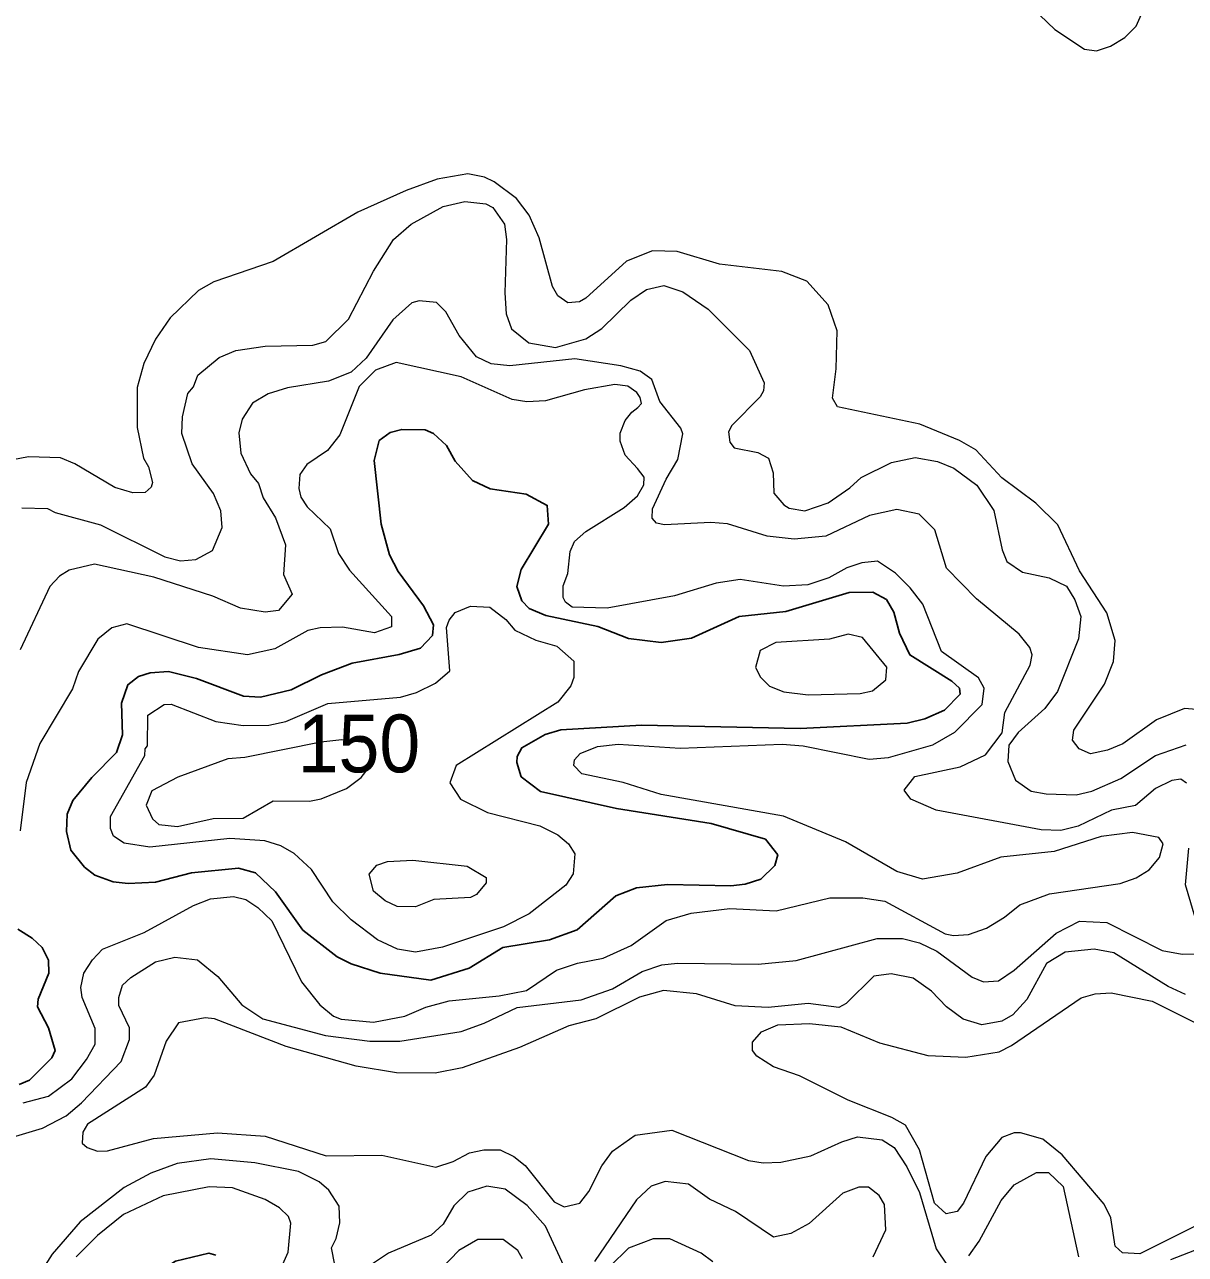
# Model space of a CAD drawing. Extents: x 673.6 to 698.9, y 7012 to 7040.1.
# Drawn here: x 690.225 to 691.831, y 7020.215 to 7021.918 of the extents above; entities that cross this region are included whole.
import ezdxf

# ---------------------------------------------------------------- set-up
doc = ezdxf.new("R2010")
doc.units = 0
doc.header["$LTSCALE"] = 0.032
doc.layers.add('1', color=7, linetype='Continuous', lineweight=25)
doc.layers.add('2', color=7, linetype='Continuous', lineweight=13)
doc.layers.add('21', color=7, linetype='Continuous')

msp = doc.modelspace()

# ---------------------------------------------------------------- linework, layer by layer
at = {"layer": '1'}
for points in [[(690.7871, 7020.5946), (690.7167, 7020.6042), (690.6765, 7020.6174), (690.6575, 7020.6271), (690.6096, 7020.6641), (690.572, 7020.7171), (690.5445, 7020.7435), (690.5207, 7020.75), (690.4558, 7020.7435), (690.4059, 7020.7303), (690.3679, 7020.7287), (690.3473, 7020.7311), (690.3218, 7020.7403), (690.3077, 7020.7514), (690.2887, 7020.7747), (690.2829, 7020.8005), (690.2838, 7020.8244), (690.2917, 7020.8433), (690.3179, 7020.8755), (690.3519, 7020.9098), (690.36, 7020.9345), (690.3589, 7020.9785), (690.3678, 7021.0038), (690.3823, 7021.0154), (690.3983, 7021.0204), (690.424, 7021.022), (690.4628, 7021.0124), (690.5276, 7020.988), (690.5511, 7020.9867), (690.5938, 7020.9967), (690.6357, 7021.0173), (690.6781, 7021.0335), (690.7429, 7021.0455), (690.7724, 7021.0545), (690.7891, 7021.0721), (690.7905, 7021.0869), (690.7769, 7021.1129), (690.7417, 7021.1607), (690.7299, 7021.1839), (690.7184, 7021.2263), (690.7086, 7021.3141), (690.7156, 7021.3419), (690.7306, 7021.3531), (690.7467, 7021.3573), (690.779, 7021.357), (690.7907, 7021.3515), (690.8087, 7021.3351), (690.8205, 7021.3135), (690.8445, 7021.2865), (690.8691, 7021.2751), (690.9188, 7021.2677), (690.9481, 7021.2522), (690.9498, 7021.2263), (690.9119, 7021.1634), (690.9059, 7021.1399), (690.913, 7021.1201), (690.923, 7021.1092), (690.9461, 7021.0998), (691.0179, 7021.0843), (691.0606, 7021.068), (691.1055, 7021.0623), (691.1477, 7021.0682), (691.2138, 7021.0984), (691.2784, 7021.105), (691.3659, 7021.1313), (691.3988, 7021.1322), (691.4176, 7021.1217), (691.4275, 7021.1041), (691.4356, 7021.0754), (691.4498, 7021.0451), (691.5081, 7021.0086), (691.5186, 7020.999), (691.5194, 7020.9908), (691.4976, 7020.9688), (691.4704, 7020.9566), (691.446, 7020.9505), (691.298, 7020.9432), (691.0783, 7020.948), (690.9666, 7020.9415), (690.9452, 7020.9349), (690.913, 7020.9165), (690.9066, 7020.9045), (690.9058, 7020.8962), (690.9118, 7020.8763), (690.9386, 7020.8561), (691.0438, 7020.8325), (691.1748, 7020.8117), (691.25, 7020.7902), (691.267, 7020.7684), (691.2632, 7020.7537), (691.2434, 7020.7345), (691.222, 7020.7277), (691.2019, 7020.7254), (691.1144, 7020.727), (691.0714, 7020.7228)], [(691.0714, 7020.7228), (691.0431, 7020.7116), (690.9895, 7020.6643), (690.9513, 7020.6506), (690.8864, 7020.64)], [(690.2154, 7020.6653), (690.2351, 7020.653), (690.2491, 7020.6399), (690.2579, 7020.6222), (690.2581, 7020.6042), (690.2434, 7020.5684), (690.2426, 7020.5578), (690.2577, 7020.5288), (690.267, 7020.4974), (690.2623, 7020.487), (690.2313, 7020.4561), (690.2171, 7020.4501)], [(690.8864, 7020.64), (690.84, 7020.6112), (690.7871, 7020.5946)], [(690.2594, 7020.0207), (690.3431, 7020.1331), (690.3976, 7020.1821), (690.4337, 7020.2058), (690.4796, 7020.2166), (690.4893, 7020.214)]]:
    msp.add_lwpolyline(points, dxfattribs=at)
at = {"layer": '2'}
for points in [[(691.6295, 7021.9311), (691.6505, 7021.9109), (691.6916, 7021.884), (691.7083, 7021.8816), (691.7274, 7021.8879), (691.7475, 7021.9002), (691.7629, 7021.9158), (691.7704, 7021.9324)], [(691.1863, 7021.5863), (691.1276, 7021.6038), (691.0939, 7021.6047), (691.0577, 7021.5905), (691.0016, 7021.5391), (690.9925, 7021.5339), (690.9766, 7021.5324), (690.9629, 7021.5425), (690.9551, 7021.5554), (690.9369, 7021.6227), (690.9229, 7021.6539), (690.9054, 7021.6772), (690.8747, 7021.7001), (690.861, 7021.7066), (690.838, 7021.7114), (690.7956, 7021.704), (690.753, 7021.6884), (690.6859, 7021.6582), (690.5688, 7021.5899), (690.4866, 7021.5619), (690.4652, 7021.5496), (690.426, 7021.512), (690.4057, 7021.4821), (690.3897, 7021.4485), (690.3806, 7021.4153), (690.3806, 7021.3601), (690.3895, 7021.3177), (690.3962, 7021.3055), (690.4017, 7021.2838), (690.4, 7021.2772), (690.3917, 7021.2702), (690.3747, 7021.2697), (690.3496, 7021.2771), (690.2943, 7021.3096), (690.2743, 7021.3178), (690.2302, 7021.3194), (690.2086, 7021.3152)], [(690.5577, 7021.4724), (690.6238, 7021.474), (690.6416, 7021.4789), (690.6728, 7021.5098), (690.7075, 7021.5764), (690.7351, 7021.6204), (690.7595, 7021.6416), (690.8039, 7021.6662), (690.8339, 7021.6729), (690.863, 7021.6697), (690.8728, 7021.6645), (690.889, 7021.6415), (690.8918, 7021.6204), (690.8892, 7021.5463), (690.891, 7021.5172), (690.8986, 7021.4967), (690.9227, 7021.4774), (690.9593, 7021.4708), (691.0015, 7021.4829), (691.0235, 7021.4972), (691.0638, 7021.5364), (691.0853, 7021.551), (691.1092, 7021.5568), (691.1358, 7021.5479), (691.1706, 7021.5239), (691.2278, 7021.4666), (691.2482, 7021.422), (691.2475, 7021.4108), (691.2426, 7021.4023), (691.2033, 7021.363), (691.199, 7021.354), (691.2005, 7021.3397), (691.2069, 7021.3319), (691.2393, 7021.3252), (691.2542, 7021.3175), (691.2607, 7021.2973), (691.2618, 7021.2691), (691.2756, 7021.2528), (691.2829, 7021.2485), (691.3045, 7021.2448), (691.3369, 7021.2559), (691.3669, 7021.2763), (691.3826, 7021.2909), (691.4246, 7021.3116), (691.4572, 7021.3185), (691.4883, 7021.3127), (691.5105, 7021.3038), (691.5424, 7021.2801), (691.5662, 7021.245), (691.5775, 7021.1907), (691.5842, 7021.1743), (691.6055, 7021.1595), (691.6426, 7021.1519), (691.6665, 7021.1401), (691.6781, 7021.1214), (691.6864, 7021.0984), (691.6831, 7021.0672), (691.6541, 7020.9943), (691.6368, 7020.9708), (691.5996, 7020.9377), (691.5867, 7020.9203), (691.5855, 7020.8974), (691.596, 7020.8717), (691.6175, 7020.8565), (691.6384, 7020.8526), (691.6802, 7020.8512), (691.7019, 7020.8563), (691.7419, 7020.874), (691.7896, 7020.9059), (691.8323, 7020.9208)], [(691.3478, 7021.4412), (691.3493, 7021.4939), (691.3367, 7021.5297), (691.3073, 7021.5627), (691.2726, 7021.5758), (691.1863, 7021.5863)], [(690.8262, 7021.4873), (690.8079, 7021.52), (690.7947, 7021.5329), (690.7706, 7021.5355), (690.7608, 7021.5324), (690.7344, 7021.5089)], [(690.7344, 7021.5089), (690.6972, 7021.4561), (690.6765, 7021.4364), (690.6455, 7021.4241), (690.5886, 7021.4148), (690.5619, 7021.4064), (690.5403, 7021.3936), (690.5259, 7021.3717), (690.5212, 7021.3526), (690.5242, 7021.3243), (690.5374, 7021.296), (690.5482, 7021.2825), (690.555, 7021.2625), (690.5721, 7021.2348), (690.5859, 7021.1977), (690.5828, 7021.1563), (690.5952, 7021.1292), (690.5759, 7021.1067), (690.5578, 7021.1043), (690.5235, 7021.1098), (690.4851, 7021.1266), (690.4038, 7021.1528), (690.3216, 7021.1707), (690.2862, 7021.1625), (690.273, 7021.1543), (690.2596, 7021.1399), (690.2187, 7021.052)], [(691.8325, 7020.8675), (691.8249, 7020.8731), (691.8122, 7020.8713), (691.79, 7020.8601), (691.7619, 7020.8365), (691.7288, 7020.8299), (691.6826, 7020.808), (691.6588, 7020.8018), (691.6314, 7020.8027), (691.4863, 7020.8301), (691.4511, 7020.8452), (691.4419, 7020.8579), (691.4565, 7020.8769), (691.5194, 7020.89), (691.5546, 7020.9068), (691.5777, 7020.9371), (691.5814, 7020.9654), (691.6164, 7021.0307), (691.6191, 7021.0453), (691.6157, 7021.0556), (691.6009, 7021.0737), (691.542, 7021.1227), (691.5006, 7021.1654), (691.4843, 7021.2181), (691.4627, 7021.24), (691.432, 7021.2463), (691.3938, 7021.2381), (691.3337, 7021.2096), (691.2898, 7021.2053), (691.2522, 7021.2094), (691.1975, 7021.2267), (691.1744, 7021.2283), (691.1103, 7021.225), (691.0992, 7021.2274), (691.0931, 7021.2344), (691.0938, 7021.2476), (691.1125, 7021.2885), (691.1288, 7021.3159), (691.1358, 7021.3511), (691.1331, 7021.3591), (691.1039, 7021.3962), (691.0927, 7021.4265), (691.0766, 7021.4378), (691.05, 7021.4453), (690.9862, 7021.455), (690.8961, 7021.4453), (690.8702, 7021.4483), (690.8499, 7021.4577), (690.8262, 7021.4873)], [(690.4506, 7021.4073), (690.4584, 7021.4165), (690.4647, 7021.4323), (690.4941, 7021.457), (690.517, 7021.4664), (690.5577, 7021.4724)], [(691.2752, 7020.8216), (691.1059, 7020.852), (691.0533, 7020.8684), (690.996, 7020.8803), (690.9847, 7020.892), (690.9856, 7020.8996), (690.9937, 7020.9086), (691.0175, 7020.9184), (691.0463, 7020.9217), (691.1322, 7020.9161), (691.2729, 7020.9217), (691.3022, 7020.9193), (691.3933, 7020.9009), (691.4205, 7020.9029), (691.4815, 7020.9207), (691.512, 7020.9383), (691.55, 7020.9764), (691.5528, 7020.999), (691.545, 7021.0136), (691.4936, 7021.0497), (691.4676, 7021.1152), (691.4503, 7021.1382), (691.4302, 7021.1582), (691.4049, 7021.1748), (691.3832, 7021.1726), (691.3626, 7021.1658), (691.3378, 7021.1518), (691.3088, 7021.1421), (691.2752, 7021.1404), (691.215, 7021.1494), (691.1818, 7021.1444), (691.1242, 7021.1271), (691.031, 7021.11), (690.9826, 7021.1111), (690.9734, 7021.118), (690.9701, 7021.1246), (690.9699, 7021.1407), (690.9764, 7021.1577), (690.9796, 7021.1885), (690.9858, 7021.2021), (691.0013, 7021.2161), (691.0547, 7021.2491), (691.0731, 7021.2653), (691.0815, 7021.2804), (691.0821, 7021.2913), (691.0731, 7021.3033), (691.056, 7021.3219), (691.0491, 7021.3411), (691.0488, 7021.352), (691.056, 7021.3695), (691.0649, 7021.3814), (691.0732, 7021.3875), (691.0783, 7021.3934), (691.0768, 7021.4015), (691.072, 7021.4084), (691.0596, 7021.4174), (691.0414, 7021.4197), (690.9995, 7021.4123), (690.9455, 7021.3968), (690.92, 7021.3956), (690.8996, 7021.3987), (690.8289, 7021.4303), (690.739, 7021.4501), (690.7102, 7021.4394), (690.6879, 7021.4166), (690.661, 7021.3498), (690.6441, 7021.3283), (690.6151, 7021.309), (690.6058, 7021.2947), (690.6042, 7021.2756), (690.6068, 7021.2635), (690.616, 7021.2502), (690.6474, 7021.2195), (690.6593, 7021.1856), (690.6745, 7021.1626), (690.7327, 7021.0981), (690.7327, 7021.0842), (690.7089, 7021.0755), (690.6645, 7021.0836), (690.6338, 7021.0827), (690.6165, 7021.0787), (690.5711, 7021.0535), (690.5334, 7021.045), (690.4654, 7021.0556), (690.3663, 7021.0883), (690.3453, 7021.0828), (690.3263, 7021.067), (690.2993, 7021.022), (690.291, 7020.9983), (690.2458, 7020.9226), (690.227, 7020.8683), (690.2188, 7020.8017)], [(691.857, 7020.9687), (691.8297, 7020.971), (691.791, 7020.9552), (691.7446, 7020.9221), (691.7232, 7020.913), (691.6999, 7020.908), (691.6842, 7020.9149), (691.675, 7020.9272), (691.6769, 7020.9411), (691.7191, 7021.0044), (691.7315, 7021.0361), (691.734, 7021.0652), (691.7225, 7021.1033), (691.6844, 7021.1616), (691.6545, 7021.225), (691.6242, 7021.2551), (691.5773, 7021.2905), (691.5413, 7021.329), (691.5184, 7021.3418), (691.4636, 7021.3645), (691.3496, 7021.3887), (691.3429, 7021.4007), (691.3478, 7021.4412)], [(690.2208, 7021.2489), (690.2562, 7021.248), (690.2671, 7021.2424), (690.3298, 7021.2253), (690.4189, 7021.1808), (690.4403, 7021.1752), (690.4617, 7021.1772), (690.485, 7021.1899), (690.4981, 7021.2216), (690.4965, 7021.2447), (690.4862, 7021.2684), (690.4567, 7021.3095), (690.4423, 7021.3516), (690.4431, 7021.3749), (690.4506, 7021.4073)], [(691.5758, 7020.7651), (691.5153, 7020.7428), (691.4675, 7020.7344), (691.432, 7020.745), (691.3609, 7020.7861), (691.2752, 7020.8216)], [(690.2228, 7020.4247), (690.2578, 7020.4339), (690.29, 7020.4583), (690.3105, 7020.4851), (690.3222, 7020.5063), (690.3222, 7020.5277), (690.3044, 7020.5706), (690.3025, 7020.5844), (690.3069, 7020.6042), (690.3185, 7020.6228), (690.3325, 7020.6375), (690.39, 7020.6606), (690.4584, 7020.6981), (690.4821, 7020.7073), (690.5137, 7020.7104), (690.5307, 7020.7065), (690.5477, 7020.6955), (690.5671, 7020.6768), (690.6081, 7020.5925), (690.6332, 7020.5606), (690.6523, 7020.5448), (690.6629, 7020.5408), (690.7076, 7020.5364), (690.7508, 7020.5449), (690.7802, 7020.5575), (690.8124, 7020.566), (690.8816, 7020.573), (690.9194, 7020.5803), (690.9607, 7020.6086), (690.99, 7020.6182), (691.0254, 7020.6251), (691.0642, 7020.6428), (691.1125, 7020.6775), (691.1473, 7020.6875), (691.2008, 7020.694), (691.2647, 7020.6909), (691.3393, 7020.7088), (691.3847, 7020.7089), (691.4152, 7020.704), (691.4988, 7020.6589), (691.5102, 7020.6564), (691.5312, 7020.6578), (691.556, 7020.6668), (691.581, 7020.6819), (691.6021, 7020.6992), (691.6429, 7020.7145), (691.741, 7020.7284), (691.7631, 7020.7366), (691.7808, 7020.7476), (691.7952, 7020.7646), (691.8006, 7020.7834), (691.7945, 7020.7922), (691.7578, 7020.7992), (691.7144, 7020.7935), (691.6495, 7020.7729), (691.5758, 7020.7651)], [(691.8482, 7020.6689), (691.8311, 7020.7267), (691.836, 7020.7775)], [(690.3699, 7020.5286), (690.3552, 7020.5598), (690.3552, 7020.5709), (690.3604, 7020.5878), (690.3718, 7020.5985), (690.4061, 7020.6201), (690.4325, 7020.6267), (690.4641, 7020.6227), (690.4923, 7020.5996), (690.5255, 7020.5608), (690.5546, 7020.5412), (690.6411, 7020.5182), (690.7027, 7020.5101), (690.7438, 7020.5101), (690.8287, 7020.5237), (690.8606, 7020.5352), (690.9065, 7020.5571), (690.9948, 7020.5677), (691.0382, 7020.5826), (691.0796, 7020.6069), (691.1066, 7020.6161), (691.1285, 7020.6185), (691.2397, 7020.617), (691.2925, 7020.6219), (691.4045, 7020.6523), (691.4395, 7020.6523), (691.4631, 7020.6463), (691.4872, 7020.6351), (691.5359, 7020.599), (691.5517, 7020.5923), (691.5726, 7020.5938), (691.5943, 7020.6087), (691.6525, 7020.6599), (691.6845, 7020.6762), (691.7225, 7020.6744), (691.7992, 7020.636), (691.8267, 7020.6308), (691.8498, 7020.631)], [(691.7049, 7020.6375), (691.665, 7020.6333), (691.639, 7020.6178), (691.6118, 7020.568), (691.5924, 7020.5468), (691.5771, 7020.5379)], [(691.8314, 7020.5749), (691.8074, 7020.586), (691.732, 7020.6325), (691.7049, 7020.6375)], [(691.5771, 7020.5379), (691.5495, 7020.5331), (691.5234, 7020.5408), (691.5004, 7020.5578), (691.4798, 7020.5793), (691.4542, 7020.5973), (691.4241, 7020.6036), (691.4002, 7020.6002), (691.3617, 7020.5623), (691.3517, 7020.5569), (691.3091, 7020.5625), (691.2537, 7020.557), (691.2081, 7020.5593), (691.1547, 7020.5758), (691.1088, 7020.5806), (691.0755, 7020.5712), (691.0153, 7020.5414), (690.9777, 7020.5313), (690.9096, 7020.5016), (690.8302, 7020.4733), (690.7931, 7020.4658), (690.7393, 7020.4664), (690.6835, 7020.4756), (690.5866, 7020.5028), (690.4874, 7020.5411), (690.4744, 7020.5428), (690.4376, 7020.5358), (690.4208, 7020.5101), (690.404, 7020.4631), (690.392, 7020.4468), (690.3119, 7020.3952), (690.3055, 7020.3842), (690.3044, 7020.3689), (690.3111, 7020.3632), (690.3256, 7020.3581), (690.3393, 7020.3582), (690.4029, 7020.3753), (690.4915, 7020.3835), (690.5577, 7020.3785), (690.642, 7020.3516), (690.7193, 7020.3524), (690.7939, 7020.3359), (690.8179, 7020.3438), (690.8404, 7020.3555), (690.8601, 7020.3598), (690.8827, 7020.3597), (690.9016, 7020.3505), (690.9173, 7020.3383), (690.9577, 7020.288), (690.9713, 7020.2809), (690.9931, 7020.286), (691.0058, 7020.302), (691.0234, 7020.3378), (691.0381, 7020.358), (691.0697, 7020.38), (691.1206, 7020.3868), (691.2266, 7020.3452), (691.2468, 7020.3417), (691.2713, 7020.3425), (691.313, 7020.3514), (691.3557, 7020.371), (691.3774, 7020.3777), (691.4115, 7020.3737), (691.4281, 7020.363), (691.4458, 7020.3363), (691.4631, 7020.3006), (691.4863, 7020.2229), (691.5015, 7020.2003)], [(691.8596, 7020.2613), (691.768, 7020.216), (691.7443, 7020.2173), (691.7339, 7020.2265), (691.7282, 7020.2655), (691.7189, 7020.2845), (691.6604, 7020.3528), (691.6338, 7020.3744), (691.6029, 7020.3835), (691.5941, 7020.3834), (691.577, 7020.3768), (691.5548, 7020.3506), (691.5241, 7020.2859), (691.5153, 7020.2743), (691.5001, 7020.271), (691.4838, 7020.286), (691.4631, 7020.3598), (691.4439, 7020.394), (691.4248, 7020.4046), (691.3646, 7020.4286), (691.2973, 7020.4623), (691.2613, 7020.4745), (691.2379, 7020.4894), (691.232, 7020.4973), (691.2322, 7020.5087), (691.2444, 7020.5232), (691.267, 7020.5329), (691.3108, 7020.5347), (691.3541, 7020.5299), (691.4079, 7020.5078), (691.4748, 7020.4903), (691.5275, 7020.4879), (691.5733, 7020.4954), (691.5903, 7020.5042), (691.6869, 7020.5703), (691.7062, 7020.5758), (691.7284, 7020.5774), (691.7853, 7020.5658), (691.849, 7020.5338)], [(690.2496, 7020.3898), (690.2822, 7020.407), (690.3036, 7020.4249), (690.3582, 7020.4819), (690.37, 7020.5127), (690.3699, 7020.5286)], [(690.18, 7020.1855), (690.2023, 7020.2442), (690.2038, 7020.2856), (690.1866, 7020.3219), (690.1792, 7020.3309), (690.1624, 7020.3425), (690.1393, 7020.351), (690.0297, 7020.377), (690.0042, 7020.3857), (689.9858, 7020.3965), (689.979, 7020.41), (689.9813, 7020.4167), (689.9934, 7020.4271), (690.0278, 7020.428), (690.0909, 7020.413), (690.1521, 7020.3849), (690.1868, 7020.3786), (690.2125, 7020.3786), (690.2496, 7020.3898)], [(690.6542, 7020.2005), (690.6494, 7020.224), (690.656, 7020.2372), (690.6608, 7020.2587), (690.66, 7020.2819), (690.6457, 7020.304), (690.6325, 7020.3155), (690.6037, 7020.3296), (690.5434, 7020.3417), (690.4826, 7020.3473), (690.4361, 7020.3408), (690.3996, 7020.3276), (690.3624, 7020.3075), (690.3016, 7020.2601), (690.2627, 7020.2153), (690.2308, 7020.1647)], [(691.5316, 7020.2132), (691.5459, 7020.2332), (691.5761, 7020.2895), (691.5944, 7020.3112), (691.6253, 7020.3286), (691.6417, 7020.3283), (691.6618, 7020.3091), (691.683, 7020.2117)], [(690.59, 7020.2676), (690.5773, 7020.2797), (690.5575, 7020.291), (690.5126, 7020.3071), (690.48, 7020.3087), (690.4166, 7020.2959)], [(690.9709, 7020.1993), (690.9458, 7020.254), (690.9202, 7020.2827), (690.8897, 7020.3052), (690.8643, 7020.3094), (690.8381, 7020.301), (690.8187, 7020.2824), (690.8038, 7020.257), (690.7873, 7020.2415), (690.7283, 7020.2167), (690.6953, 7020.1945)], [(691.3991, 7020.2116), (691.4168, 7020.2491), (691.4149, 7020.284), (691.4075, 7020.2967), (691.3926, 7020.3079), (691.3791, 7020.3079), (691.357, 7020.2996), (691.3105, 7020.2577), (691.285, 7020.2438), (691.2612, 7020.2389), (691.2086, 7020.2744), (691.1727, 7020.2914), (691.1436, 7020.3121), (691.1112, 7020.3161), (691.092, 7020.3093), (691.0716, 7020.2905), (691.0132, 7020.2053)], [(690.4166, 7020.2959), (690.3618, 7020.2701), (690.3255, 7020.2413), (690.2959, 7020.2116)], [(690.5591, 7020.1494), (690.5894, 7020.2179), (690.5934, 7020.2583), (690.59, 7020.2676)], [(690.9139, 7020.209), (690.9075, 7020.2205), (690.8868, 7020.2356), (690.8519, 7020.2356), (690.8255, 7020.2202), (690.801, 7020.1952)], [(691.1772, 7020.2049), (691.1609, 7020.2168), (691.1177, 7020.2364), (691.0947, 7020.2364), (691.0605, 7020.2235), (691.035, 7020.1989)], [(691.8111, 7020.2079), (691.8524, 7020.2241)]]:
    msp.add_lwpolyline(points, dxfattribs=at)
for points in [[(690.622, 7020.7478), (690.5976, 7020.7702), (690.5792, 7020.7808), (690.5573, 7020.7878), (690.5088, 7020.7911), (690.3982, 7020.7788), (690.3625, 7020.7843), (690.3477, 7020.7939), (690.3437, 7020.8047), (690.3437, 7020.8212), (690.3911, 7020.9058), (690.3914, 7020.915), (690.3946, 7020.9192), (690.3955, 7020.9616), (690.4179, 7020.9766), (690.4274, 7020.9768), (690.4896, 7020.953), (690.5274, 7020.9473), (690.5625, 7020.9479), (690.5862, 7020.9527), (690.6444, 7020.9776), (690.745, 7020.9867), (690.7669, 7020.993), (690.7934, 7021.0059), (690.8132, 7021.0232), (690.8088, 7021.0832), (690.8123, 7021.0934), (690.8208, 7021.1038), (690.8416, 7021.1125), (690.8686, 7021.1114), (690.8909, 7021.0943), (690.9033, 7021.0796), (690.9321, 7021.0657), (690.9615, 7021.0572), (690.9846, 7021.0365), (690.9847, 7021.0138), (690.9808, 7021.0023), (690.9627, 7020.9795), (690.8219, 7020.8919), (690.8131, 7020.8682), (690.8278, 7020.8452), (690.8653, 7020.827), (690.9379, 7020.8086), (690.9629, 7020.7962), (690.9774, 7020.7835), (690.9863, 7020.7697), (690.9839, 7020.7419), (690.9739, 7020.7262), (690.9228, 7020.6866), (690.8875, 7020.6686), (690.803, 7020.6402), (690.7657, 7020.6334), (690.741, 7020.6376), (690.7132, 7020.6508), (690.6767, 7020.6783), (690.6515, 7020.7034)], [(691.3811, 7020.9917), (691.3982, 7020.9956), (691.4167, 7021.0104), (691.4182, 7021.0281), (691.3843, 7021.0693), (691.3643, 7021.0738), (691.3385, 7021.0671), (691.2643, 7021.0622), (691.2427, 7021.0511), (691.2362, 7021.0279), (691.243, 7021.0142), (691.2556, 7021.002), (691.2755, 7020.9941), (691.3089, 7020.99)], [(690.506, 7020.9013), (690.4369, 7020.8759), (690.4008, 7020.8567), (690.3929, 7020.8372), (690.4016, 7020.8181), (690.4103, 7020.8105), (690.4364, 7020.8076), (690.4856, 7020.8187), (690.5274, 7020.819), (690.5685, 7020.8431), (690.6191, 7020.8427), (690.6353, 7020.8456), (690.6703, 7020.8602), (690.6906, 7020.8754), (690.7054, 7020.8945), (690.7086, 7020.9031), (690.6984, 7020.9232), (690.6639, 7020.9276), (690.6349, 7020.9243), (690.5297, 7020.9029)], [(690.727, 7020.759), (690.7618, 7020.7607), (690.8373, 7020.7527), (690.8636, 7020.7369), (690.8637, 7020.7296), (690.8503, 7020.7135), (690.8416, 7020.709), (690.7911, 7020.7065), (690.7657, 7020.6965), (690.7401, 7020.6968), (690.7235, 7020.7044), (690.7078, 7020.7178), (690.7016, 7020.7415), (690.7123, 7020.7538)]]:
    msp.add_lwpolyline(points, close=True, dxfattribs=at)

# ---------------------------------------------------------------- texts
at = {"layer": '21', "width": 0.95}
msp.add_text('150', height=0.08, dxfattribs=at).set_placement((690.6026, 7020.8825))

doc.saveas('drawing.dxf')
